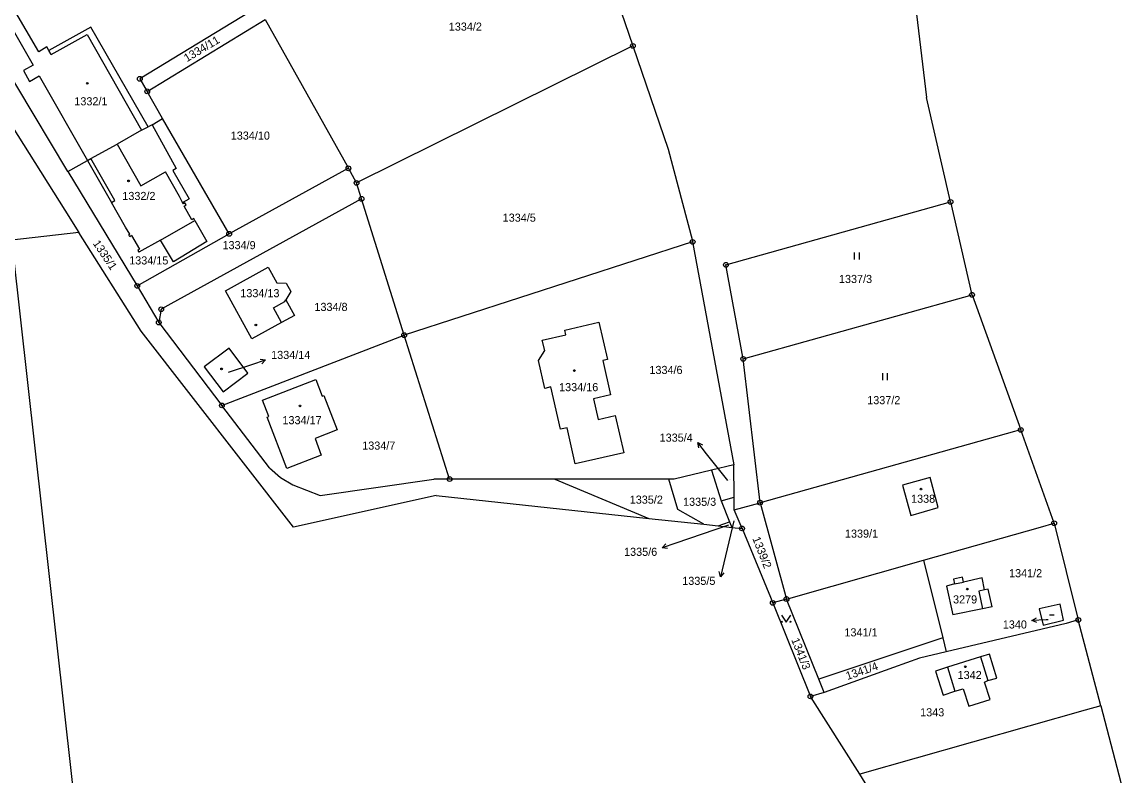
# Model space of a CAD drawing. Extents: x -736345 to -729997, y -1130177 to -1122501.
# Drawn here: x -733843 to -733612, y -1127447.1 to -1127288.8 of the extents above; entities that cross this region are included whole.
import ezdxf

# ---------------------------------------------------------------- set-up
doc = ezdxf.new("R2010")
doc.units = 0
for name, color, linetype in [('Vrstva 1', 7, 'Continuous'), ('Vrstva 16', 7, 'Continuous'), ('Vrstva 18', 7, 'Continuous'), ('Vrstva 19', 7, 'Continuous'), ('Vrstva 25', 7, 'Continuous'), ('Vrstva 4', 7, 'Continuous')]:
    doc.layers.add(name, color=color, linetype=linetype)

msp = doc.modelspace()

# ---------------------------------------------------------------- linework, layer by layer
at = {"layer": 'Vrstva 1'}
for points in [[(-733882.15, -1127251.77), (-733833.99, -1127328.31)], [(-733724.65, -1127265), (-733714.79, -1127293.83)], [(-733656.94, -1127273.12), (-733653.18, -1127304.64)], [(-733790.07, -1127283.56), (-733818.24, -1127300.75)], [(-733833.36, -1127320.18), (-733854.79, -1127284.39)], [(-733839.44, -1127295.09), (-733844.76, -1127285.97)], [(-733846.8, -1127287.09), (-733840.65, -1127297.85)], [(-733816.69, -1127303.38), (-733791.93, -1127288.3)], [(-733791.93, -1127288.3), (-733774.48, -1127319.53)], [(-733828.53, -1127289.9), (-733837.31, -1127294.79)], [(-733816.5, -1127310.85), (-733828.53, -1127289.9)], [(-733837.75, -1127294), (-733839.44, -1127295.09)], [(-733837.31, -1127294.79), (-733837.75, -1127294)], [(-733714.79, -1127293.83), (-733772.77, -1127322.59)], [(-733714.79, -1127293.83), (-733707.37, -1127315.53)], [(-733840.65, -1127297.85), (-733842.66, -1127299)], [(-733842.66, -1127299), (-733841.38, -1127301.29)], [(-733841.38, -1127301.29), (-733839.35, -1127300.13)], [(-733839.35, -1127300.13), (-733829.21, -1127317.89)], [(-733818.24, -1127300.75), (-733816.69, -1127303.38)], [(-733813.47, -1127309.04), (-733816.69, -1127303.38)], [(-733648.14, -1127326.58), (-733653.18, -1127304.64)], [(-733815.68, -1127310.39), (-733813.47, -1127309.04)], [(-733799.5, -1127333.28), (-733813.47, -1127309.04)], [(-733817.86, -1127311.54), (-733823.01, -1127314.47)], [(-733817.86, -1127311.54), (-733816.5, -1127310.85)], [(-733815.68, -1127310.39), (-733816.5, -1127310.85)], [(-733815.68, -1127310.39), (-733810.62, -1127319.56)], [(-733828.51, -1127317.5), (-733823.01, -1127314.47)], [(-733707.37, -1127315.53), (-733702.29, -1127334.77)], [(-733833.36, -1127320.18), (-733829.21, -1127317.89)], [(-733829.21, -1127317.89), (-733828.51, -1127317.5)], [(-733829.21, -1127317.89), (-733824.19, -1127326.67)], [(-733833.36, -1127320.18), (-733818.78, -1127344.2)], [(-733810.62, -1127319.56), (-733811.31, -1127319.98)], [(-733811.31, -1127319.98), (-733807.9, -1127325.92)], [(-733774.48, -1127319.53), (-733799.5, -1127333.28)], [(-733772.77, -1127322.59), (-733774.48, -1127319.53)], [(-733771.72, -1127325.93), (-733772.77, -1127322.59)], [(-733821.23, -1127331.86), (-733824.19, -1127326.67)], [(-733771.72, -1127325.93), (-733813.75, -1127349.11)], [(-733809.26, -1127326.68), (-733807.9, -1127325.92)], [(-733809.09, -1127326.96), (-733809.26, -1127326.68)], [(-733808.78, -1127326.78), (-733809.09, -1127326.96)], [(-733808.94, -1127327.45), (-733808.53, -1127327.22)], [(-733807.33, -1127330.31), (-733808.94, -1127327.45)], [(-733808.53, -1127327.22), (-733808.78, -1127326.78)], [(-733762.78, -1127354.54), (-733771.72, -1127325.93)], [(-733695.26, -1127339.78), (-733648.14, -1127326.58)], [(-733648.14, -1127326.58), (-733643.72, -1127345.79)], [(-733833.99, -1127328.31), (-733831.04, -1127333.01)], [(-733806.92, -1127330.07), (-733807.33, -1127330.31)], [(-733806.67, -1127330.51), (-733806.92, -1127330.07)], [(-733820.31, -1127333.33), (-733821.23, -1127331.86)], [(-733806.67, -1127330.51), (-733804.22, -1127334.87)], [(-733831.04, -1127333.01), (-734046.4, -1127357.65)], [(-733817.99, -1127353.74), (-733831.04, -1127333.01)], [(-733820.57, -1127333.49), (-733820.31, -1127333.33)], [(-733820.35, -1127333.88), (-733820.57, -1127333.49)], [(-733819.97, -1127333.66), (-733820.35, -1127333.88)], [(-733819.97, -1127333.66), (-733818.29, -1127336.53)], [(-733818.78, -1127344.2), (-733799.5, -1127333.28)], [(-733813.88, -1127334.58), (-733818.43, -1127337.16)], [(-733811.19, -1127339.12), (-733813.88, -1127334.58)], [(-733820.33, -1127556.17), (-733844.82, -1127336.94)], [(-733818.29, -1127336.53), (-733818.67, -1127336.75)], [(-733818.67, -1127336.75), (-733818.43, -1127337.16)], [(-733804.22, -1127334.87), (-733811.19, -1127339.12)], [(-733702.25, -1127334.97), (-733762.78, -1127354.54)], [(-733702.29, -1127334.77), (-733702.25, -1127334.97)], [(-733702.25, -1127334.97), (-733693.59, -1127381.78)], [(-733800.28, -1127345.24), (-733791.3, -1127340.3)], [(-733791.3, -1127340.3), (-733789.52, -1127343.56)], [(-733691.63, -1127359.53), (-733695.26, -1127339.78)], [(-733789.52, -1127343.56), (-733787.52, -1127343.6)], [(-733787.52, -1127343.6), (-733786.54, -1127345.35)], [(-733818.78, -1127344.2), (-733814.27, -1127351.89)], [(-733794.73, -1127355.33), (-733800.28, -1127345.24)], [(-733786.54, -1127345.35), (-733787.58, -1127347.12)], [(-733691.63, -1127359.53), (-733643.62, -1127346.08)], [(-733643.62, -1127346.08), (-733643.72, -1127345.79)], [(-733643.62, -1127346.08), (-733633.4, -1127374.42)], [(-733787.58, -1127347.12), (-733785.76, -1127350.39)], [(-733813.75, -1127349.11), (-733814.27, -1127351.89)], [(-733785.76, -1127350.39), (-733788.49, -1127351.89)], [(-733814.27, -1127351.89), (-733801.02, -1127369.29)], [(-733788.49, -1127351.89), (-733794.73, -1127355.33)], [(-733729.09, -1127353.49), (-733721.9, -1127351.85)], [(-733721.9, -1127351.85), (-733720.1, -1127359.65)], [(-733786.01, -1127394.86), (-733817.99, -1127353.74)], [(-733801.02, -1127369.29), (-733762.78, -1127354.54)], [(-733753.25, -1127384.74), (-733762.78, -1127354.54)], [(-733733.8, -1127355.62), (-733728.87, -1127354.46)], [(-733728.87, -1127354.46), (-733729.09, -1127353.49)], [(-733799.51, -1127357.28), (-733804.73, -1127361.2)], [(-733795.55, -1127362.49), (-733799.51, -1127357.28)], [(-733734.58, -1127359.89), (-733733.28, -1127357.78)], [(-733733.28, -1127357.78), (-733733.8, -1127355.62)], [(-733733.27, -1127365.71), (-733734.58, -1127359.89)], [(-733720.1, -1127359.65), (-733721.09, -1127359.87)], [(-733721.09, -1127359.87), (-733719.45, -1127367.08)], [(-733688.09, -1127389.7), (-733691.63, -1127359.53)], [(-733804.73, -1127361.2), (-733800.78, -1127366.44)], [(-733800.78, -1127366.44), (-733795.55, -1127362.49)], [(-733792.49, -1127368.16), (-733781.3, -1127363.84)], [(-733781.3, -1127363.84), (-733779.98, -1127367.32)], [(-733731.98, -1127365.42), (-733733.27, -1127365.71)], [(-733729.99, -1127374.28), (-733731.98, -1127365.42)], [(-733791.06, -1127382.38), (-733801.02, -1127369.29)], [(-733791.15, -1127371.63), (-733792.49, -1127368.16)], [(-733779.98, -1127367.32), (-733779.64, -1127367.19)], [(-733779.64, -1127367.19), (-733776.84, -1127374.42)], [(-733719.45, -1127367.08), (-733723.05, -1127367.9)], [(-733723.05, -1127367.9), (-733722.05, -1127372.21)], [(-733791.52, -1127371.77), (-733791.15, -1127371.63)], [(-733722.05, -1127372.21), (-733718.47, -1127371.41)], [(-733718.47, -1127371.41), (-733716.72, -1127379.24)], [(-733787.39, -1127382.53), (-733791.52, -1127371.77)], [(-733728.6, -1127373.96), (-733729.99, -1127374.28)], [(-733726.92, -1127381.52), (-733728.6, -1127373.96)], [(-733776.84, -1127374.42), (-733781.46, -1127376.2)], [(-733781.46, -1127376.2), (-733780.16, -1127379.74)], [(-733634.68, -1127374.77), (-733688.09, -1127389.7)], [(-733633.72, -1127374.46), (-733634.68, -1127374.77)], [(-733633.4, -1127374.42), (-733633.72, -1127374.46)], [(-733626.39, -1127394.01), (-733633.4, -1127374.42)], [(-733780.16, -1127379.74), (-733787.39, -1127382.53)], [(-733716.72, -1127379.24), (-733726.92, -1127381.52)], [(-733791.06, -1127382.38), (-733788.76, -1127384.4)], [(-733698.27, -1127382.91), (-733706.14, -1127384.8)], [(-733693.59, -1127381.78), (-733698.27, -1127382.91)], [(-733698.27, -1127382.91), (-733696.29, -1127389.32)], [(-733693.53, -1127388.57), (-733693.59, -1127381.78)], [(-733788.76, -1127384.4), (-733786.11, -1127385.93)], [(-733780.42, -1127388.16), (-733756.52, -1127384.74)], [(-733753.25, -1127384.74), (-733756.52, -1127384.74)], [(-733731.16, -1127384.77), (-733753.25, -1127384.74)], [(-733731.16, -1127384.77), (-733711.44, -1127392.99)], [(-733707.23, -1127384.8), (-733731.16, -1127384.77)], [(-733705.37, -1127391.16), (-733707.23, -1127384.8)], [(-733706.14, -1127384.8), (-733707.23, -1127384.8)], [(-733652.38, -1127384.44), (-733658.22, -1127386.03)], [(-733650.7, -1127390.72), (-733652.38, -1127384.44)], [(-733786.11, -1127385.93), (-733780.42, -1127388.16)], [(-733658.22, -1127386.03), (-733656.48, -1127392.39)], [(-733756.03, -1127388.17), (-733786.01, -1127394.86)], [(-733756.03, -1127388.17), (-733711.44, -1127392.99)], [(-733696.29, -1127389.32), (-733693.53, -1127388.57)], [(-733696.29, -1127389.32), (-733694.5, -1127393.74)], [(-733693.5, -1127391.21), (-733693.53, -1127388.57)], [(-733693.5, -1127391.21), (-733688.09, -1127389.7)], [(-733688.09, -1127389.7), (-733682.55, -1127409.92)], [(-733699.91, -1127394.24), (-733705.37, -1127391.16)], [(-733691.89, -1127395.11), (-733693.5, -1127391.21)], [(-733656.48, -1127392.39), (-733650.7, -1127390.72)], [(-733711.44, -1127392.99), (-733699.91, -1127394.24)], [(-733699.91, -1127394.24), (-733696.92, -1127394.57)], [(-733696.92, -1127394.57), (-733694.5, -1127393.74)], [(-733696.92, -1127394.57), (-733694.05, -1127394.88)], [(-733694.5, -1127393.74), (-733694.05, -1127394.88)], [(-733629.23, -1127394.81), (-733626.39, -1127394.01)], [(-733626.39, -1127394.01), (-733621.32, -1127414.31)], [(-733694.05, -1127394.88), (-733691.89, -1127395.11)], [(-733691.89, -1127395.11), (-733685.44, -1127410.74)], [(-733653.82, -1127401.78), (-733629.23, -1127394.81)], [(-733682.55, -1127409.92), (-733653.82, -1127401.78)], [(-733653.82, -1127401.78), (-733649.76, -1127418.07)], [(-733645.65, -1127405.35), (-733647.49, -1127405.75)], [(-733647.49, -1127405.75), (-733647.27, -1127406.75)], [(-733645.43, -1127406.35), (-733645.65, -1127405.35)], [(-733641.5, -1127405.47), (-733645.43, -1127406.35)], [(-733641.03, -1127408.02), (-733641.5, -1127405.47)], [(-733647.27, -1127406.75), (-733648.95, -1127407.25)], [(-733648.95, -1127407.25), (-733647.62, -1127413.25)], [(-733640.21, -1127407.84), (-733641.03, -1127408.02)], [(-733639.4, -1127411.56), (-733640.21, -1127407.84)], [(-733682.55, -1127409.92), (-733685.44, -1127410.74)], [(-733685.44, -1127410.74), (-733677.54, -1127430.37)], [(-733675.77, -1127426.76), (-733682.55, -1127409.92)], [(-733641.41, -1127411.99), (-733647.62, -1127413.25)], [(-733639.4, -1127411.56), (-733641.41, -1127411.99)], [(-733625.13, -1127410.97), (-733629.51, -1127411.97)], [(-733629.51, -1127411.97), (-733628.72, -1127415.4)], [(-733624.42, -1127414.35), (-733625.13, -1127410.97)], [(-733623.88, -1127415.04), (-733649.03, -1127420.98)], [(-733628.72, -1127415.4), (-733624.42, -1127414.35)], [(-733621.32, -1127414.31), (-733623.88, -1127415.04)], [(-733616.59, -1127432.34), (-733621.32, -1127414.31)], [(-733649.76, -1127418.07), (-733675.77, -1127426.76)], [(-733649.76, -1127418.07), (-733649.03, -1127420.98)], [(-733654.65, -1127422.34), (-733660.13, -1127424.26)], [(-733649.03, -1127420.98), (-733654.65, -1127422.34)], [(-733641.84, -1127422.07), (-733648.74, -1127424.24)], [(-733639.97, -1127421.48), (-733641.84, -1127422.07)], [(-733638.39, -1127426.53), (-733639.97, -1127421.48)], [(-733660.13, -1127424.26), (-733674.66, -1127429.54)], [(-733648.74, -1127424.24), (-733651.29, -1127425.04)], [(-733674.66, -1127429.54), (-733675.77, -1127426.76)], [(-733651.29, -1127425.04), (-733649.7, -1127430.08)], [(-733640.99, -1127427.34), (-733640.29, -1127427)], [(-733640.29, -1127427), (-733638.39, -1127426.53)], [(-733649.7, -1127430.08), (-733647.21, -1127429.23)], [(-733647.21, -1127429.23), (-733645.45, -1127428.75)], [(-733645.45, -1127428.75), (-733644.29, -1127432.43)], [(-733639.83, -1127431.03), (-733640.99, -1127427.34)], [(-733674.66, -1127429.54), (-733677.54, -1127430.37)], [(-733667.16, -1127446.66), (-733677.54, -1127430.37)], [(-733644.29, -1127432.43), (-733639.83, -1127431.03)], [(-733619.85, -1127433.27), (-733667.16, -1127446.66)], [(-733616.59, -1127432.34), (-733619.85, -1127433.27)], [(-733616.59, -1127432.34), (-733611.95, -1127450.05)], [(-733657.08, -1127463.02), (-733667.16, -1127446.66)]]:
    msp.add_lwpolyline(points, dxfattribs=at)
at = {"layer": 'Vrstva 16'}
for points in [[(-733799.66, -1127362.34), (-733794.73, -1127360.69)], [(-733694.85, -1127385.02), (-733699.31, -1127379.44)], [(-733694.73, -1127394.41), (-733705.8, -1127398.19)], [(-733693.6, -1127393.5), (-733695.73, -1127402.34)], [(-733627.66, -1127414.26), (-733628.06, -1127414.27)]]:
    msp.add_lwpolyline(points, dxfattribs=at)
at = {"layer": 'Vrstva 25'}
for points in [[(-733668.267, -1127338.665), (-733668.267, -1127337.165)], [(-733667.233, -1127338.665), (-733667.233, -1127337.165)], [(-733794.73, -1127360.69), (-733791.886, -1127359.739)], [(-733792.993, -1127359.582), (-733791.886, -1127359.739), (-733792.675, -1127360.53)], [(-733662.367, -1127363.985), (-733662.367, -1127362.485)], [(-733661.333, -1127363.985), (-733661.333, -1127362.485)], [(-733699.31, -1127379.44), (-733701.181, -1127377.096)], [(-733700.948, -1127378.189), (-733701.181, -1127377.096), (-733700.166, -1127377.566)], [(-733705.8, -1127398.19), (-733708.639, -1127399.156)], [(-733707.532, -1127399.307), (-733708.639, -1127399.156), (-733707.854, -1127398.361)], [(-733695.73, -1127402.34), (-733696.435, -1127405.255)], [(-733695.715, -1127404.401), (-733696.435, -1127405.255), (-733696.686, -1127404.166)], [(-733627.36, -1127413.21), (-733626.36, -1127413.21)], [(-733683.62, -1127413.29), (-733682.62, -1127414.79), (-733681.62, -1127413.29)], [(-733630.046, -1127414.856), (-733631.067, -1127414.4), (-733630.089, -1127413.858)], [(-733628.07, -1127414.27), (-733631.067, -1127414.4)]]:
    msp.add_lwpolyline(points, dxfattribs=at)
for centre, radius in [((-733714.79, -1127293.83), 0.5), ((-733714.79, -1127293.83), 0.032), ((-733829.27, -1127301.68), 0.175), ((-733818.24, -1127300.75), 0.5), ((-733818.24, -1127300.75), 0.032), ((-733816.69, -1127303.38), 0.5), ((-733816.69, -1127303.38), 0.032), ((-733774.48, -1127319.53), 0.5), ((-733774.48, -1127319.53), 0.032), ((-733820.61, -1127322.17), 0.175), ((-733772.77, -1127322.59), 0.5), ((-733772.77, -1127322.59), 0.032), ((-733771.72, -1127325.93), 0.5), ((-733771.72, -1127325.93), 0.032), ((-733648.14, -1127326.58), 0.5), ((-733648.14, -1127326.58), 0.032), ((-733799.5, -1127333.28), 0.5), ((-733799.5, -1127333.28), 0.032), ((-733702.25, -1127334.97), 0.5), ((-733702.25, -1127334.97), 0.032), ((-733695.26, -1127339.78), 0.5), ((-733695.26, -1127339.78), 0.032), ((-733818.78, -1127344.2), 0.5), ((-733818.78, -1127344.2), 0.032), ((-733643.62, -1127346.08), 0.5), ((-733643.62, -1127346.08), 0.032), ((-733813.75, -1127349.11), 0.5), ((-733813.75, -1127349.11), 0.032), ((-733814.27, -1127351.89), 0.5), ((-733814.27, -1127351.89), 0.032), ((-733793.9, -1127352.4), 0.175), ((-733762.78, -1127354.54), 0.5), ((-733762.78, -1127354.54), 0.032), ((-733691.63, -1127359.53), 0.5), ((-733691.63, -1127359.53), 0.032), ((-733801.1, -1127361.62), 0.175), ((-733727.07, -1127361.96), 0.175), ((-733801.02, -1127369.29), 0.5), ((-733801.02, -1127369.29), 0.032), ((-733784.65, -1127369.39), 0.175), ((-733633.4, -1127374.42), 0.5), ((-733633.4, -1127374.42), 0.032), ((-733753.25, -1127384.74), 0.5), ((-733753.25, -1127384.74), 0.032), ((-733654.32, -1127386.85), 0.175), ((-733688.09, -1127389.7), 0.5), ((-733688.09, -1127389.7), 0.032), ((-733691.89, -1127395.11), 0.5), ((-733626.39, -1127394.01), 0.5), ((-733626.39, -1127394.01), 0.032), ((-733691.89, -1127395.11), 0.032), ((-733644.61, -1127407.85), 0.175), ((-733685.44, -1127410.74), 0.5), ((-733685.44, -1127410.74), 0.032), ((-733682.55, -1127409.92), 0.5), ((-733682.55, -1127409.92), 0.032), ((-733683.52, -1127414.69), 0.1), ((-733681.72, -1127414.69), 0.1), ((-733621.32, -1127414.31), 0.5), ((-733621.32, -1127414.31), 0.032), ((-733645.04, -1127424.15), 0.175), ((-733677.54, -1127430.37), 0.5), ((-733677.54, -1127430.37), 0.032)]:
    msp.add_circle(centre, radius, dxfattribs=at)
at = {"layer": 'Vrstva 4'}
for points in [[(-733836.83, -1127295.65), (-733829.32, -1127291.45)], [(-733829.32, -1127291.45), (-733817.86, -1127311.54)], [(-733836.83, -1127295.65), (-733837.31, -1127294.79)], [(-733823.01, -1127314.47), (-733818.02, -1127323.2)], [(-733823.5, -1127326.27), (-733828.51, -1127317.5)], [(-733818.02, -1127323.2), (-733812.88, -1127320.26)], [(-733809.92, -1127325.46), (-733812.88, -1127320.26)], [(-733809.26, -1127326.68), (-733809.92, -1127325.46)], [(-733824.19, -1127326.67), (-733823.5, -1127326.27)], [(-733813.88, -1127334.58), (-733806.67, -1127330.51)], [(-733790.18, -1127348.79), (-733787.79, -1127347.48)], [(-733787.79, -1127347.48), (-733787.58, -1127347.12)], [(-733788.49, -1127351.89), (-733790.18, -1127348.79)], [(-733647.27, -1127406.75), (-733645.43, -1127406.35)], [(-733641.03, -1127408.02), (-733642.22, -1127408.28)], [(-733642.22, -1127408.28), (-733641.41, -1127411.99)], [(-733641.84, -1127422.07), (-733640.29, -1127427)], [(-733648.74, -1127424.24), (-733647.21, -1127429.23)]]:
    msp.add_lwpolyline(points, dxfattribs=at)

# ---------------------------------------------------------------- texts
at = {"layer": 'Vrstva 16'}
for s, p in [('1334/14', (-733790.69, -1127359.54)), ('1335/4', (-733709.177, -1127376.9)), ('1335/6', (-733716.637, -1127400.86)), ('1335/5', (-733704.427, -1127406.96)), ('1340', (-733637.166, -1127416.11))]:
    msp.add_text(s, height=1.7, dxfattribs=at).set_placement(p)
at = {"layer": 'Vrstva 18'}
for s, height, p in [('1334/2', 1.7, (-733753.42, -1127290.64)), ('1334/10', 1.7, (-733799.17, -1127313.51)), ('1334/5', 1.7, (-733742.11, -1127330.73)), ('1334/9', 1.7, (-733800.9, -1127336.5)), ('1334/15', 1.7, (-733820.48, -1127339.71)), ('1337/3', 1.7, (-733671.55, -1127343.6)), ('1334/8', 1.7, (-733781.61, -1127349.46)), ('1334/6', 1.7, (-733711.32, -1127362.69)), ('1337/2', 1.7, (-733665.62, -1127369.03)), ('1334/7', 1.7, (-733771.58, -1127378.57)), ('1335/4', 0.1, (-733694.65, -1127384.82)), ('1335/2', 1.7, (-733715.45, -1127389.91)), ('1335/3', 1.7, (-733704.26, -1127390.36)), ('1335/5', 0.1, (-733693.4, -1127393.3)), ('1339/1', 1.7, (-733670.29, -1127397.04)), ('1341/2', 1.7, (-733635.86, -1127405.35)), ('1341/1', 1.7, (-733670.4, -1127417.76)), ('1343', 1.7, (-733654.51, -1127434.54))]:
    msp.add_text(s, height=height, dxfattribs=at).set_placement(p)
for s, height, rotation, p in [('1334/11', 1.7, 30.80024, (-733808.371, -1127297.276)), ('1335/1', 1.7, 303.80242, (-733828.183, -1127335.294)), ('1335/6', 0.1, 320.60255, (-733694.449, -1127394.383)), ('1339/2', 1.7, 291.60232, (-733689.751, -1127397.222)), ('1341/3', 1.7, 291.70232, (-733681.581, -1127418.471)), ('1341/4', 1.7, 18.80015, (-733669.766, -1127426.927))]:
    msp.add_text(s, height=height, rotation=rotation, dxfattribs=at).set_placement(p)
at = {"layer": 'Vrstva 19'}
for s, height, p in [('1332/1', 1.7, (-733831.99, -1127306.31)), ('1332/2', 1.7, (-733821.92, -1127326.18)), ('1334/13', 1.7, (-733797.16, -1127346.58)), ('1334/14', 0.1, (-733799.46, -1127362.14)), ('1334/16', 1.7, (-733730.268, -1127366.3)), ('1334/17', 1.7, (-733788.318, -1127373.23)), ('1338', 1.7, (-733656.42, -1127389.72)), ('3279', 1.7, (-733647.61, -1127410.85)), ('1340', 0.1, (-733627.46, -1127414.06)), ('1342', 1.7, (-733646.65, -1127426.71))]:
    msp.add_text(s, height=height, dxfattribs=at).set_placement(p)

doc.saveas('drawing.dxf')
